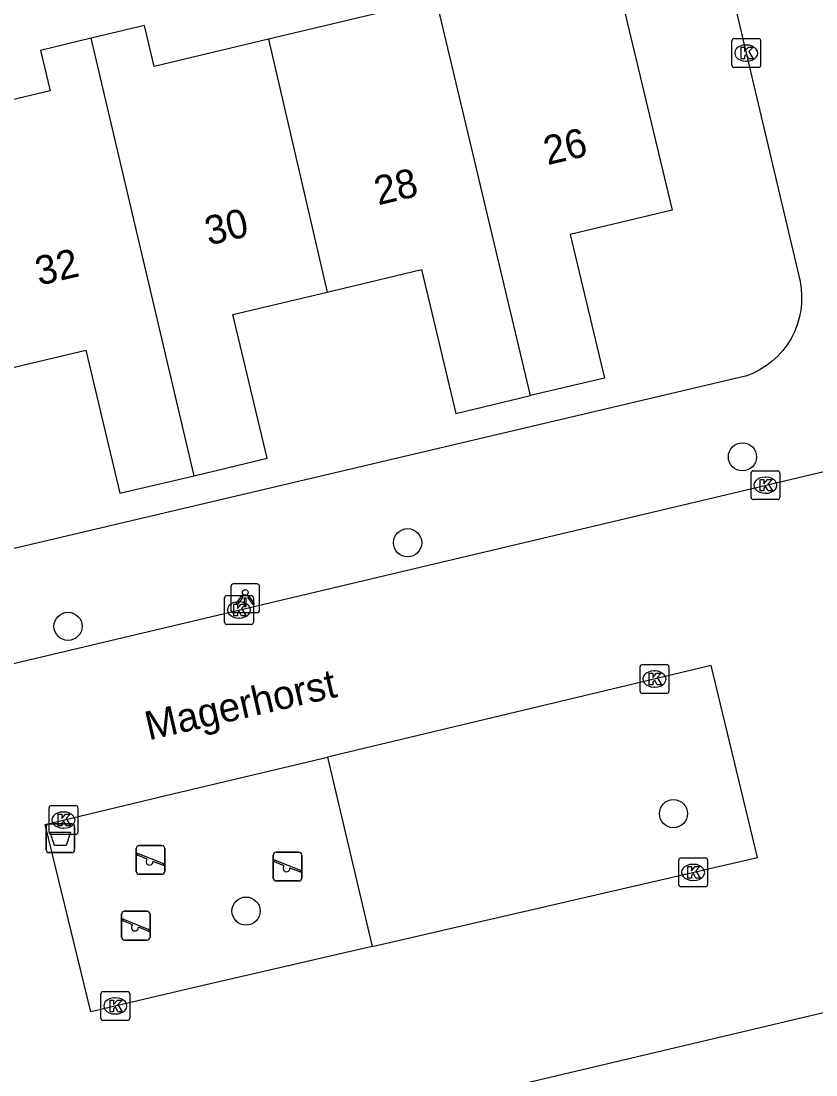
# Model space of a CAD drawing. Extents: x 158038 to 159242, y 380133 to 381214.
# Drawn here: x 158418.58 to 158446.18, y 380895.22 to 380931.84 of the extents above; entities that cross this region are included whole.
import ezdxf

# ---------------------------------------------------------------- set-up
doc = ezdxf.new("R2010")
doc.units = 0
for name, color, linetype in [('IMGEO_Afvalbak', 7, 'Continuous'), ('IMGEO_Boom', 7, 'Continuous'), ('IMGEO_Kolk', 7, 'Continuous'), ('IMGEO_Lichtpunt', 7, 'Continuous'), ('IMGEO_Openbare_ruimte_label', 7, 'Continuous'), ('IMGEO_Pand', 7, 'Continuous'), ('IMGEO_Pand_nummerreeks', 7, 'Continuous'), ('IMGEO_Parkeervlak_open', 7, 'Continuous'), ('IMGEO_Rijbaan_lokaal_open', 7, 'Continuous'), ('IMGEO_Speelvoorziening', 7, 'Continuous'), ('IMGEO_Voetpad_open', 7, 'Continuous')]:
    doc.layers.add(name, color=color, linetype=linetype)

msp = doc.modelspace()

# ---------------------------------------------------------------- linework, layer by layer
at = {"layer": 'IMGEO_Afvalbak'}
for p, q in [((158419.446, 380903.048), (158419.446, 380903.848)), ((158419.446, 380903.848), (158419.446, 380903.048)), ((158419.546, 380903.948), (158420.336, 380903.948)), ((158420.336, 380903.948), (158419.546, 380903.948)), ((158420.436, 380903.848), (158420.436, 380903.048)), ((158420.436, 380903.048), (158420.436, 380903.848)), ((158420.336, 380902.948), (158419.546, 380902.948)), ((158419.546, 380902.948), (158420.336, 380902.948))]:
    msp.add_line(p, q, dxfattribs=at)
msp.add_lwpolyline([(158419.589, 380903.662), (158420.293, 380903.662), (158420.144, 380903.192), (158419.738, 380903.192), (158419.589, 380903.662)], dxfattribs=at)
for centre, start, end in [((158419.546, 380903.848), 90, 180), ((158419.546, 380903.848), 90, 180), ((158420.336, 380903.848), 0, 90), ((158420.336, 380903.848), 360, 90), ((158419.546, 380903.048), 180, 270), ((158419.546, 380903.048), 180, 270), ((158420.336, 380903.048), 270, 0), ((158420.336, 380903.048), 270, 0)]:
    msp.add_arc(centre, 0.1, start, end, dxfattribs=at)
at = {"layer": 'IMGEO_Boom'}
for centre in [(158443.63, 380916.697), (158432, 380913.714), (158420.207, 380910.809), (158441.234, 380904.302), (158426.389, 380900.916)]:
    msp.add_circle(centre, 0.489, dxfattribs=at)
at = {"layer": 'IMGEO_Kolk'}
for p, q in [((158443.261, 380930.3), (158443.261, 380931.152)), ((158443.336, 380931.226), (158444.188, 380931.226)), ((158443.749, 380931.006), (158443.774, 380931.006)), ((158444.262, 380931.152), (158444.262, 380930.3)), ((158444.188, 380930.226), (158443.336, 380930.226)), ((158443.772, 380930.446), (158443.747, 380930.446)), ((158443.927, 380915.286), (158443.927, 380916.138)), ((158444.002, 380916.212), (158444.854, 380916.212)), ((158444.415, 380915.992), (158444.44, 380915.992)), ((158444.928, 380916.138), (158444.928, 380915.286)), ((158444.854, 380915.212), (158444.002, 380915.212)), ((158444.438, 380915.432), (158444.413, 380915.432)), ((158425.718, 380911.877), (158426.57, 380911.877)), ((158425.643, 380910.951), (158425.643, 380911.803)), ((158426.131, 380911.657), (158426.156, 380911.657)), ((158426.644, 380911.803), (158426.644, 380910.951)), ((158426.57, 380910.877), (158425.718, 380910.877)), ((158426.154, 380911.097), (158426.129, 380911.097)), ((158440.074, 380908.552), (158440.074, 380909.404)), ((158440.149, 380909.478), (158441.001, 380909.478)), ((158441.075, 380909.404), (158441.075, 380908.552)), ((158440.562, 380909.258), (158440.587, 380909.258)), ((158440.585, 380908.698), (158440.56, 380908.698)), ((158441.001, 380908.478), (158440.149, 380908.478)), ((158419.623, 380904.579), (158420.475, 380904.579)), ((158419.548, 380903.653), (158419.548, 380904.505)), ((158420.036, 380904.359), (158420.061, 380904.359)), ((158420.549, 380904.505), (158420.549, 380903.653)), ((158420.059, 380903.799), (158420.034, 380903.799)), ((158420.475, 380903.579), (158419.623, 380903.579)), ((158441.416, 380901.835), (158441.416, 380902.687)), ((158441.491, 380902.761), (158442.343, 380902.761)), ((158442.417, 380902.687), (158442.417, 380901.835)), ((158441.904, 380902.541), (158441.929, 380902.541)), ((158441.927, 380901.981), (158441.902, 380901.981)), ((158442.343, 380901.761), (158441.491, 380901.761)), ((158421.347, 380897.195), (158421.347, 380898.047)), ((158421.422, 380898.121), (158422.274, 380898.121)), ((158422.348, 380898.047), (158422.348, 380897.195)), ((158421.835, 380897.901), (158421.86, 380897.901)), ((158421.858, 380897.341), (158421.833, 380897.341)), ((158422.274, 380897.121), (158421.422, 380897.121))]:
    msp.add_line(p, q, dxfattribs=at)
for points in [[(158443.261, 380930.3), (158443.261, 380931.152)], [(158443.336, 380931.226), (158444.188, 380931.226)], [(158443.582, 380930.926), (158443.705, 380930.926), (158443.705, 380930.775), (158443.835, 380930.926), (158443.999, 380930.926), (158443.853, 380930.775), (158444.006, 380930.526), (158443.854, 380930.526), (158443.769, 380930.69), (158443.705, 380930.623), (158443.705, 380930.526), (158443.582, 380930.526), (158443.582, 380930.926)], [(158444.262, 380931.152), (158444.262, 380930.3)], [(158444.188, 380930.226), (158443.336, 380930.226)], [(158443.927, 380915.286), (158443.927, 380916.138)], [(158444.002, 380916.212), (158444.854, 380916.212)], [(158444.248, 380915.912), (158444.371, 380915.912), (158444.371, 380915.761), (158444.501, 380915.912), (158444.665, 380915.912), (158444.519, 380915.761), (158444.672, 380915.512), (158444.52, 380915.512), (158444.435, 380915.676), (158444.371, 380915.609), (158444.371, 380915.512), (158444.248, 380915.512), (158444.248, 380915.912)], [(158444.928, 380916.138), (158444.928, 380915.286)], [(158444.854, 380915.212), (158444.002, 380915.212)], [(158425.718, 380911.877), (158426.57, 380911.877)], [(158425.643, 380910.951), (158425.643, 380911.803)], [(158425.964, 380911.577), (158426.087, 380911.577), (158426.087, 380911.426), (158426.217, 380911.577), (158426.381, 380911.577), (158426.235, 380911.426), (158426.388, 380911.177), (158426.236, 380911.177), (158426.151, 380911.341), (158426.087, 380911.274), (158426.087, 380911.177), (158425.964, 380911.177), (158425.964, 380911.577)], [(158426.644, 380911.803), (158426.644, 380910.951)], [(158426.57, 380910.877), (158425.718, 380910.877)], [(158440.074, 380908.552), (158440.074, 380909.404)], [(158440.149, 380909.478), (158441.001, 380909.478)], [(158441.075, 380909.404), (158441.075, 380908.552)], [(158440.395, 380909.178), (158440.518, 380909.178), (158440.518, 380909.027), (158440.648, 380909.178), (158440.812, 380909.178), (158440.666, 380909.027), (158440.819, 380908.778), (158440.667, 380908.778), (158440.582, 380908.942), (158440.518, 380908.875), (158440.518, 380908.778), (158440.395, 380908.778), (158440.395, 380909.178)], [(158441.001, 380908.478), (158440.149, 380908.478)], [(158419.623, 380904.579), (158420.475, 380904.579)], [(158419.548, 380903.653), (158419.548, 380904.505)], [(158419.869, 380904.279), (158419.992, 380904.279), (158419.992, 380904.128), (158420.122, 380904.279), (158420.286, 380904.279), (158420.14, 380904.128), (158420.293, 380903.879), (158420.141, 380903.879), (158420.056, 380904.043), (158419.992, 380903.976), (158419.992, 380903.879), (158419.869, 380903.879), (158419.869, 380904.279)], [(158420.549, 380904.505), (158420.549, 380903.653)], [(158420.475, 380903.579), (158419.623, 380903.579)], [(158441.416, 380901.835), (158441.416, 380902.687)], [(158441.491, 380902.761), (158442.343, 380902.761)], [(158442.417, 380902.687), (158442.417, 380901.835)], [(158441.737, 380902.461), (158441.86, 380902.461), (158441.86, 380902.31), (158441.99, 380902.461), (158442.154, 380902.461), (158442.008, 380902.31), (158442.161, 380902.061), (158442.009, 380902.061), (158441.924, 380902.225), (158441.86, 380902.158), (158441.86, 380902.061), (158441.737, 380902.061), (158441.737, 380902.461)], [(158442.343, 380901.761), (158441.491, 380901.761)], [(158421.347, 380897.195), (158421.347, 380898.047)], [(158421.422, 380898.121), (158422.274, 380898.121)], [(158422.348, 380898.047), (158422.348, 380897.195)], [(158421.668, 380897.821), (158421.791, 380897.821), (158421.791, 380897.67), (158421.921, 380897.821), (158422.085, 380897.821), (158421.939, 380897.67), (158422.092, 380897.421), (158421.94, 380897.421), (158421.855, 380897.585), (158421.791, 380897.518), (158421.791, 380897.421), (158421.668, 380897.421), (158421.668, 380897.821)], [(158422.274, 380897.121), (158421.422, 380897.121)]]:
    msp.add_lwpolyline(points, dxfattribs=at)
for centre, start, end in [((158443.338, 380931.15), 91.552, 178.448), ((158443.338, 380931.15), 91.552, 178.448), ((158444.186, 380931.15), 1.552, 88.448), ((158444.186, 380931.15), 1.552, 88.448), ((158443.338, 380930.302), 181.552, 268.448), ((158443.338, 380930.302), 181.552, 268.448), ((158444.186, 380930.302), 271.552, 358.448), ((158444.186, 380930.302), 271.552, 358.448), ((158444.004, 380916.136), 91.552, 178.448), ((158444.004, 380916.136), 91.552, 178.448), ((158444.852, 380916.136), 1.552, 88.448), ((158444.852, 380916.136), 1.552, 88.448), ((158444.004, 380915.288), 181.552, 268.448), ((158444.004, 380915.288), 181.552, 268.448), ((158444.852, 380915.288), 271.552, 358.448), ((158444.852, 380915.288), 271.552, 358.448), ((158425.72, 380911.801), 91.552, 178.448), ((158425.72, 380911.801), 91.552, 178.448), ((158426.568, 380911.801), 1.552, 88.448), ((158426.568, 380911.801), 1.552, 88.448), ((158425.72, 380910.953), 181.552, 268.448), ((158425.72, 380910.953), 181.552, 268.448), ((158426.568, 380910.953), 271.552, 358.448), ((158426.568, 380910.953), 271.552, 358.448), ((158440.151, 380909.402), 91.552, 178.448), ((158440.151, 380909.402), 91.552, 178.448), ((158440.999, 380909.402), 1.552, 88.448), ((158440.999, 380909.402), 1.552, 88.448), ((158440.151, 380908.554), 181.552, 268.448), ((158440.151, 380908.554), 181.552, 268.448), ((158440.999, 380908.554), 271.552, 358.448), ((158440.999, 380908.554), 271.552, 358.448), ((158419.625, 380904.503), 91.552, 178.448), ((158419.625, 380904.503), 91.552, 178.448), ((158420.473, 380904.503), 1.552, 88.448), ((158420.473, 380904.503), 1.552, 88.448), ((158419.625, 380903.655), 181.552, 268.448), ((158419.625, 380903.655), 181.552, 268.448), ((158420.473, 380903.655), 271.552, 358.448), ((158420.473, 380903.655), 271.552, 358.448), ((158441.493, 380902.685), 91.552, 178.448), ((158441.493, 380902.685), 91.552, 178.448), ((158442.341, 380902.685), 1.552, 88.448), ((158442.341, 380902.685), 1.552, 88.448), ((158441.493, 380901.837), 181.552, 268.448), ((158441.493, 380901.837), 181.552, 268.448), ((158442.341, 380901.837), 271.552, 358.448), ((158442.341, 380901.837), 271.552, 358.448), ((158421.424, 380898.045), 91.552, 178.448), ((158421.424, 380898.045), 91.552, 178.448), ((158422.272, 380898.045), 1.552, 88.448), ((158422.272, 380898.045), 1.552, 88.448), ((158421.424, 380897.197), 181.552, 268.448), ((158421.424, 380897.197), 181.552, 268.448), ((158422.272, 380897.197), 271.552, 358.448), ((158422.272, 380897.197), 271.552, 358.448)]:
    msp.add_arc(centre, 0.0765, start, end, dxfattribs=at)
for centre, major_axis, ratio, start_param, end_param in [((158443.748, 380930.726), (-0.387, 0.002), 0.722429, 4.712389, 7.853982), ((158443.773, 380930.726), (-0.39, 0.002), 0.717154, 1.570796, 4.712389), ((158444.414, 380915.712), (-0.387, 0.002), 0.722429, 4.712389, 7.853982), ((158444.439, 380915.712), (-0.39, 0.002), 0.717154, 1.570796, 4.712389), ((158426.13, 380911.377), (-0.387, 0.002), 0.722429, 4.712389, 7.853982), ((158426.155, 380911.377), (-0.39, 0.002), 0.717154, 1.570796, 4.712389), ((158440.561, 380908.978), (-0.387, 0.002), 0.722429, 4.712389, 7.853982), ((158440.586, 380908.978), (-0.39, 0.002), 0.717154, 1.570796, 4.712389), ((158420.035, 380904.079), (-0.387, 0.002), 0.722429, 4.712389, 7.853982), ((158420.06, 380904.079), (-0.39, 0.002), 0.717154, 1.570796, 4.712389), ((158441.903, 380902.261), (-0.387, 0.002), 0.722429, 4.712389, 7.853982), ((158441.928, 380902.261), (-0.39, 0.002), 0.717154, 1.570796, 4.712389), ((158421.834, 380897.621), (-0.387, 0.002), 0.722429, 4.712389, 7.853982), ((158421.859, 380897.621), (-0.39, 0.002), 0.717154, 1.570796, 4.712389)]:
    msp.add_ellipse(centre, major_axis=major_axis, ratio=ratio, start_param=start_param, end_param=end_param, dxfattribs=at)
at = {"layer": 'IMGEO_Lichtpunt'}
for p, q in [((158426.765, 380912.284), (158425.957, 380912.284)), ((158426.765, 380912.284), (158425.957, 380912.284)), ((158425.863, 380912.189), (158425.863, 380911.382)), ((158425.863, 380912.189), (158425.863, 380911.382)), ((158426.859, 380911.382), (158426.859, 380912.189)), ((158426.859, 380911.382), (158426.859, 380912.189)), ((158425.957, 380911.288), (158426.765, 380911.288)), ((158425.957, 380911.288), (158426.765, 380911.288))]:
    msp.add_line(p, q, dxfattribs=at)
for points in [[(158426.237, 380911.853), (158426.276, 380911.825), (158426.088, 380911.563), (158426.05, 380911.59), (158426.237, 380911.853)], [(158426.449, 380911.825), (158426.487, 380911.852), (158426.674, 380911.59), (158426.635, 380911.562), (158426.449, 380911.825)], [(158426.339, 380911.805), (158426.386, 380911.805), (158426.386, 380911.483), (158426.339, 380911.483), (158426.339, 380911.805)]]:
    msp.add_lwpolyline(points, dxfattribs=at)
msp.add_circle((158426.362, 380911.987), 0.0994, dxfattribs=at)
for centre, start, end in [((158425.957, 380912.189), 90, 180), ((158425.957, 380912.189), 90, 180), ((158426.765, 380912.189), 0, 90), ((158426.765, 380912.189), 0, 90), ((158425.957, 380911.382), 180, 270), ((158425.957, 380911.382), 180, 270), ((158426.765, 380911.382), 270, 0), ((158426.765, 380911.382), 270, 360)]:
    msp.add_arc(centre, 0.0946, start, end, dxfattribs=at)
at = {"layer": 'IMGEO_Pand'}
for points in [[(158432.66, 380934.019), (158434.502, 380934.458), (158434.843, 380933.025), (158439.094, 380934.038), (158441.185, 380925.264), (158437.649, 380924.422), (158438.837, 380919.436), (158436.272, 380918.825)], [(158432.66, 380934.019), (158430.783, 380933.572), (158431.123, 380932.149), (158427.164, 380931.206)], [(158436.272, 380918.825), (158432.66, 380934.019)], [(158427.164, 380931.206), (158423.196, 380930.261), (158422.858, 380931.68), (158421.005, 380931.238)], [(158421.005, 380931.238), (158419.25, 380930.82), (158419.584, 380929.419), (158415.526, 380928.452)], [(158424.583, 380916.043), (158421.005, 380931.238)], [(158427.164, 380931.206), (158429.208, 380922.421)], [(158429.208, 380922.421), (158432.488, 380923.203), (158433.678, 380918.207), (158436.272, 380918.825)], [(158424.583, 380916.043), (158427.118, 380916.647), (158425.928, 380921.64), (158429.208, 380922.421)], [(158417.502, 380919.616), (158420.824, 380920.408), (158422.011, 380915.43), (158424.583, 380916.043)]]:
    msp.add_lwpolyline(points, dxfattribs=at)
at = {"layer": 'IMGEO_Parkeervlak_open'}
msp.add_lwpolyline([(158429.217, 380906.268), (158430.766, 380899.682)], dxfattribs=at)
at = {"layer": 'IMGEO_Rijbaan_lokaal_open'}
for points in [[(158411.93, 380908.345), (158412.316, 380908.434), (158412.391, 380908.116), (158446.846, 380916.284)], [(158446.846, 380916.284), (158450.904, 380898.43), (158422.216, 380891.65), (158432.809, 380847.002)], [(158430.766, 380899.682), (158444.148, 380902.776), (158442.546, 380909.449), (158429.217, 380906.268)], [(158430.766, 380899.682), (158424.905, 380898.326), (158420.994, 380897.422), (158419.41, 380903.927), (158423.408, 380904.881), (158429.217, 380906.268)]]:
    msp.add_lwpolyline(points, dxfattribs=at)
at = {"layer": 'IMGEO_Speelvoorziening'}
for p, q in [((158422.577, 380902.295), (158422.577, 380903.095)), ((158422.577, 380903.095), (158422.577, 380902.295)), ((158422.677, 380903.195), (158423.467, 380903.195)), ((158423.467, 380903.195), (158422.677, 380903.195)), ((158423.567, 380903.095), (158423.567, 380902.295)), ((158423.567, 380902.295), (158423.567, 380903.095)), ((158422.96, 380902.723), (158422.621, 380902.86)), ((158422.646, 380902.92), (158423.522, 380902.567)), ((158427.332, 380902.064), (158427.332, 380902.864)), ((158427.332, 380902.864), (158427.332, 380902.064)), ((158427.401, 380902.689), (158428.277, 380902.336)), ((158427.432, 380902.964), (158428.222, 380902.964)), ((158428.222, 380902.964), (158427.432, 380902.964)), ((158428.322, 380902.864), (158428.322, 380902.064)), ((158428.322, 380902.064), (158428.322, 380902.864)), ((158423.498, 380902.507), (158423.158, 380902.644)), ((158427.715, 380902.492), (158427.376, 380902.629)), ((158428.253, 380902.276), (158427.913, 380902.413)), ((158423.467, 380902.195), (158422.677, 380902.195)), ((158422.677, 380902.195), (158423.467, 380902.195)), ((158428.222, 380901.964), (158427.432, 380901.964)), ((158427.432, 380901.964), (158428.222, 380901.964)), ((158422.168, 380900.909), (158422.958, 380900.909)), ((158422.958, 380900.909), (158422.168, 380900.909)), ((158422.068, 380900.009), (158422.068, 380900.809)), ((158422.068, 380900.809), (158422.068, 380900.009)), ((158422.451, 380900.437), (158422.112, 380900.574)), ((158422.137, 380900.634), (158423.013, 380900.281)), ((158423.058, 380900.809), (158423.058, 380900.009)), ((158423.058, 380900.009), (158423.058, 380900.809)), ((158422.989, 380900.221), (158422.649, 380900.358)), ((158422.958, 380899.909), (158422.168, 380899.909)), ((158422.168, 380899.909), (158422.958, 380899.909))]:
    msp.add_line(p, q, dxfattribs=at)
for centre, radius, start, end in [((158422.677, 380903.095), 0.1, 90, 180), ((158422.677, 380903.095), 0.1, 90, 180), ((158423.467, 380903.095), 0.1, 0, 90), ((158423.467, 380903.095), 0.1, 360, 90), ((158422.634, 380902.89), 0.0327, 68.078, 248.078), ((158423.039, 380902.633), 0.12, 130.9928, 5.1632), ((158427.432, 380902.864), 0.1, 90, 180), ((158427.432, 380902.864), 0.1, 90, 180), ((158427.389, 380902.659), 0.0327, 68.078, 248.078), ((158428.222, 380902.864), 0.1, 0, 90), ((158428.222, 380902.864), 0.1, 360, 90), ((158423.51, 380902.537), 0.0327, 248.078, 68.078), ((158427.794, 380902.402), 0.12, 130.9928, 5.1632), ((158428.265, 380902.306), 0.0327, 248.078, 68.078), ((158422.677, 380902.295), 0.1, 180, 270), ((158422.677, 380902.295), 0.1, 180, 270), ((158423.467, 380902.295), 0.1, 270, 0), ((158423.467, 380902.295), 0.1, 270, 0), ((158427.432, 380902.064), 0.1, 180, 270), ((158427.432, 380902.064), 0.1, 180, 270), ((158428.222, 380902.064), 0.1, 270, 0), ((158428.222, 380902.064), 0.1, 270, 0), ((158422.168, 380900.809), 0.1, 90, 180), ((158422.168, 380900.809), 0.1, 90, 180), ((158422.958, 380900.809), 0.1, 0, 90), ((158422.958, 380900.809), 0.1, 360, 90), ((158422.125, 380900.604), 0.0327, 68.078, 248.078), ((158422.53, 380900.347), 0.12, 130.9928, 5.1632), ((158423.001, 380900.251), 0.0327, 248.078, 68.078), ((158422.168, 380900.009), 0.1, 180, 270), ((158422.168, 380900.009), 0.1, 180, 270), ((158422.958, 380900.009), 0.1, 270, 0), ((158422.958, 380900.009), 0.1, 270, 0)]:
    msp.add_arc(centre, radius, start, end, dxfattribs=at)
at = {"layer": 'IMGEO_Voetpad_open'}
msp.add_lwpolyline([(158440.697, 380943.674), (158445.631, 380922.784), (158445.668, 380922.549), (158445.686, 380922.292), (158445.681, 380922.035), (158445.652, 380921.779), (158445.602, 380921.527), (158445.528, 380921.281), (158445.433, 380921.042), (158445.318, 380920.812), (158445.182, 380920.594), (158445.027, 380920.389), (158444.854, 380920.198), (158444.665, 380920.023), (158444.461, 380919.866), (158444.245, 380919.728), (158444.016, 380919.61), (158443.778, 380919.513), (158371.904, 380902.569)], dxfattribs=at)

# ---------------------------------------------------------------- texts
at = {"layer": 'IMGEO_Openbare_ruimte_label'}
msp.add_text('Magerhorst', height=1, rotation=13.0075, dxfattribs=at).set_placement((158423.01, 380906.845))
at = {"layer": 'IMGEO_Pand_nummerreeks'}
for s, p in [('26', (158436.858, 380926.827)), ('28', (158430.978, 380925.433)), ('30', (158425.094, 380924.037)), ('32', (158419.205, 380922.641))]:
    msp.add_text(s, height=1, rotation=13.342, dxfattribs=at).set_placement(p)

doc.saveas('drawing.dxf')
